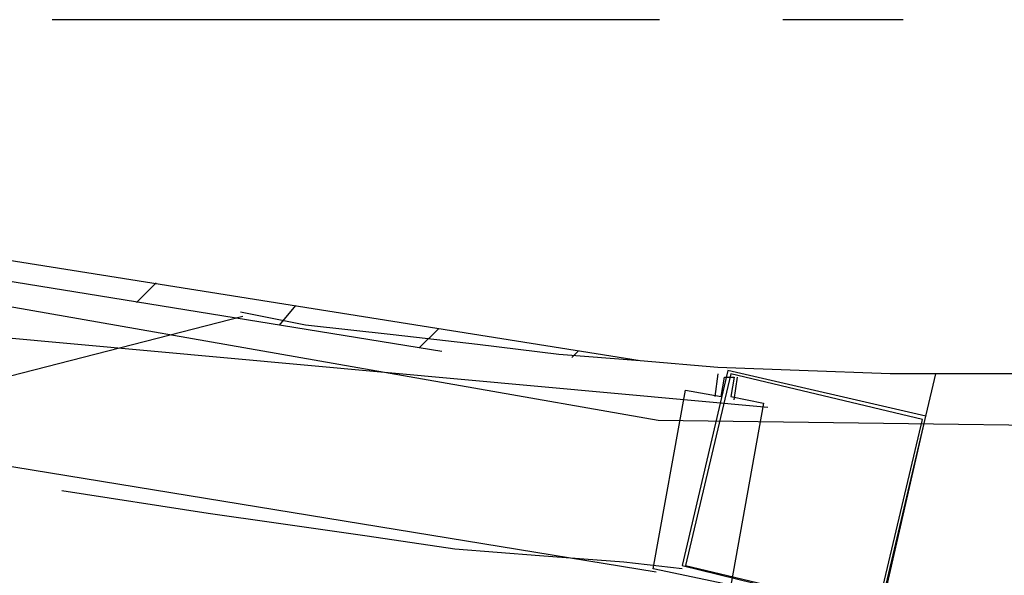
# Model space of a CAD drawing. Header units: feet. Extents: x -79 to 198, y -22 to 181.
# Tile 308 of 318: x 105.35 to 109.39, y 157.98 to 160.26. Entities that reach past the tile are written whole.
import ezdxf

# ---------------------------------------------------------------- set-up
doc = ezdxf.new("R2010")
doc.units = ezdxf.units.FT
doc.layers.add('A-AREA-UNIDAD', color=30, linetype='CONTINUOUS')
doc.layers.add('A-LINEA', color=7, linetype='CONTINUOUS')

msp = doc.modelspace()

# ---------------------------------------------------------------- linework, layer by layer
at = {"layer": 'A-AREA-UNIDAD'}
msp.add_lwpolyline([(137.312, 127.8578), (134.912, 133.3689), (131.52, 139.7333), (129.52, 142.9333), (129.248, 143.0222), (129.2, 143.4133), (128.08, 145.0489), (123.84, 150.5778), (119.44, 155.4133), (116.512, 158.0978), (115.28, 158.8622), (114.448, 159.0933), (110.64, 158.5778), (107.968, 158.6133), (104.72, 159.1822)], dxfattribs=at)
at = {"layer": 'A-LINEA'}
for p, q in [((107.9733, 160.2578), (105.48, 160.2578)), ((108.9733, 160.2578), (108.48, 160.2578)), ((108.4185, 158.6669), (91.8071, 160.1776)), ((105.8267, 159.0978), (105.9067, 159.1778)), ((106.4133, 159.0044), (106.48, 159.0844)), ((106.2631, 159.0395), (36.6895, 141.2395)), ((106.2631, 159.0395), (36.6895, 141.2395)), ((106.9867, 158.9111), (107.0667, 158.9911)), ((107.6133, 158.8711), (107.64, 158.8978)), ((108.2133, 158.8044), (108.2, 158.7111)), ((108.28, 158.6978), (108.2933, 158.7911)), ((107.96, 157.9911), (104.7733, 158.5111))]:
    msp.add_line(p, q, dxfattribs=at)
for points in [[(107.8933, 158.8578), (104.7867, 159.3511), (104.7733, 159.2711), (107.08, 158.8978)], [(109.6, 158.8044), (109.2667, 158.8044), (108.92, 158.8044), (108.5467, 158.8178), (108.2133, 158.8311), (107.8933, 158.8578), (107.56, 158.8844), (107.2267, 158.9244), (106.88, 158.9644), (106.52, 159.0044), (106.2533, 159.0578)], [(109.6, 158.8044), (109.2667, 158.8044), (108.92, 158.8044), (108.5467, 158.8178), (108.2133, 158.8311), (107.8933, 158.8578), (107.56, 158.8844), (107.2267, 158.9244), (106.88, 158.9644), (106.52, 159.0044), (106.2533, 159.0578)], [(108.0667, 158.0178), (108.88, 157.8178), (109.0667, 158.6311), (108.2533, 158.8178), (108.0667, 158.0178)], [(109.6, 158.8044), (109.1067, 158.8044), (108.6533, 156.8844), (107, 149.8844)], [(108.28, 158.7911), (108.2667, 158.7111), (108.4, 158.6844), (108.2667, 157.9378), (107.9467, 158.0044), (108.08, 158.7378), (108.2267, 158.7111), (108.24, 158.7911), (108.28, 158.7911)], [(108.08, 158.0178), (108.8667, 157.8311), (109.0533, 158.6178), (108.2667, 158.8044), (108.08, 158.0178)], [(108.0667, 158.0044), (107.8267, 158.0311), (107.48, 158.0578), (107.1333, 158.0844), (106.7733, 158.1378), (106.4, 158.1911), (106.12, 158.2311), (105.52, 158.3244)]]:
    msp.add_lwpolyline(points, dxfattribs=at)

doc.saveas('drawing.dxf')
